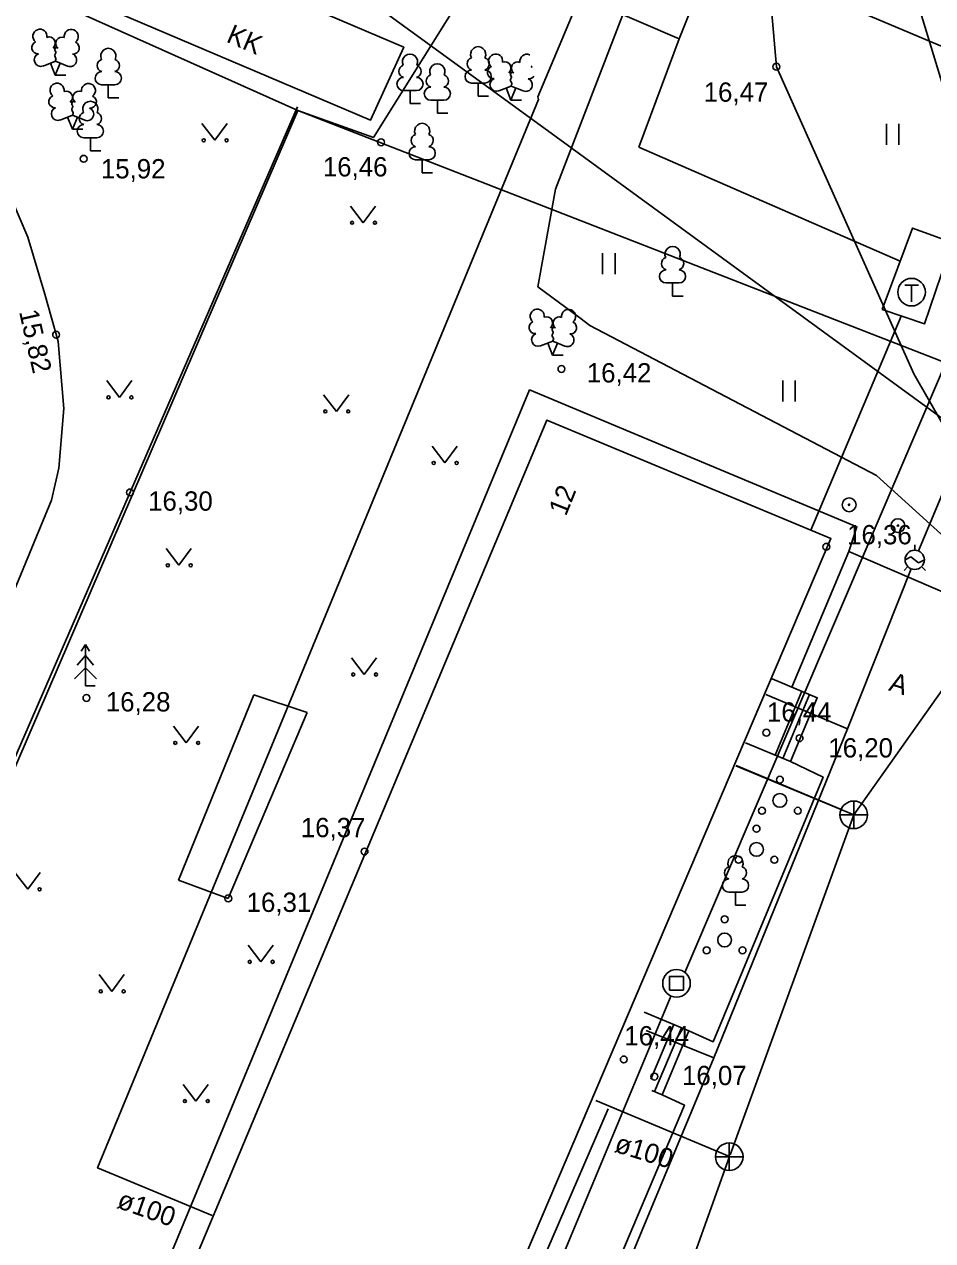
# Model space of a CAD drawing. Extents: x 713540 to 713867, y 6589774 to 6590061.
# Drawn here: x 713597.76 to 713630.69, y 6589871.64 to 6589915.75 of the extents above; entities that cross this region are included whole.
import ezdxf

# ---------------------------------------------------------------- set-up
doc = ezdxf.new("R2010")
doc.units = 0
for name, color, linetype in [('AED', 7, 'Continuous'), ('DKAEV', 7, 'Continuous'), ('HALJASTUS', 7, 'Continuous'), ('HOONE', 7, 'Continuous'), ('HOONEDET', 7, 'Continuous'), ('KKAEV', 7, 'Continuous'), ('KORGUS', 7, 'Continuous'), ('KTRASS', 7, 'Continuous'), ('MPKAABEL', 7, 'Continuous'), ('POST', 7, 'Continuous'), ('PUU', 7, 'Continuous'), ('SITRASS', 7, 'Continuous'), ('TEE', 7, 'Continuous'), ('TKAEV', 7, 'Continuous'), ('TORU NR', 7, 'Continuous'), ('TTRASS', 7, 'Continuous'), ('VTRASS', 7, 'Continuous'), ('По умолчанию', 7, 'Continuous'), ('Слой 1', 7, 'Continuous')]:
    doc.layers.add(name, color=color, linetype=linetype)

msp = doc.modelspace()

# ---------------------------------------------------------------- linework, layer by layer
at = {"layer": 'AED'}
msp.add_lwpolyline([(713539.965, 6589845.716), (713574.81, 6589843.66), (713577.71, 6589843.8), (713607.66, 6589912.76)], dxfattribs=at)
at = {"layer": 'DKAEV'}
for p, q in [((713621.15, 6589880.72), (713621.15, 6589881.22)), ((713621.15, 6589881.22), (713621.65, 6589881.22)), ((713621.65, 6589881.22), (713621.65, 6589880.72)), ((713621.65, 6589880.72), (713621.15, 6589880.72))]:
    msp.add_line(p, q, dxfattribs=at)
msp.add_circle((713621.4, 6589880.97), 0.5, dxfattribs=at)
at = {"layer": 'HALJASTUS'}
for p, q in [((713604.197, 6589912.147), (713604.66, 6589911.54)), ((713604.66, 6589911.54), (713605.106, 6589912.147)), ((713629.01, 6589912.138), (713629.01, 6589911.377)), ((713629.465, 6589912.138), (713629.465, 6589911.377)), ((713609.577, 6589909.157), (713610.04, 6589908.55)), ((713610.04, 6589908.55), (713610.486, 6589909.157)), ((713618.723, 6589907.449), (713618.723, 6589906.688)), ((713619.178, 6589907.449), (713619.178, 6589906.688)), ((713600.747, 6589902.827), (713601.21, 6589902.22)), ((713601.21, 6589902.22), (713601.656, 6589902.827)), ((713625.249, 6589902.836), (713625.249, 6589902.074)), ((713625.704, 6589902.836), (713625.704, 6589902.074)), ((713608.607, 6589902.317), (713609.07, 6589901.71)), ((713609.07, 6589901.71), (713609.516, 6589902.317)), ((713612.537, 6589900.447), (713613, 6589899.84)), ((713613, 6589899.84), (713613.446, 6589900.447)), ((713602.897, 6589896.737), (713603.36, 6589896.13)), ((713603.36, 6589896.13), (713603.806, 6589896.737)), ((713609.617, 6589892.777), (713610.08, 6589892.17)), ((713610.08, 6589892.17), (713610.526, 6589892.777)), ((713603.167, 6589890.297), (713603.63, 6589889.69)), ((713603.63, 6589889.69), (713604.076, 6589890.297)), ((713597.417, 6589884.987), (713597.88, 6589884.38)), ((713597.88, 6589884.38), (713598.326, 6589884.987)), ((713605.867, 6589882.357), (713606.33, 6589881.75)), ((713606.33, 6589881.75), (713606.776, 6589882.357)), ((713600.467, 6589881.287), (713600.93, 6589880.68)), ((713600.93, 6589880.68), (713601.376, 6589881.287)), ((713603.517, 6589877.307), (713603.98, 6589876.7)), ((713603.98, 6589876.7), (713604.426, 6589877.307))]:
    msp.add_line(p, q, dxfattribs=at)
for centre, radius in [((713604.259, 6589911.54), 0.055), ((713605.088, 6589911.54), 0.055), ((713609.639, 6589908.55), 0.055), ((713610.468, 6589908.55), 0.055), ((713600.809, 6589902.22), 0.055), ((713601.638, 6589902.22), 0.055), ((713608.669, 6589901.71), 0.055), ((713609.498, 6589901.71), 0.055), ((713612.599, 6589899.84), 0.055), ((713613.428, 6589899.84), 0.055), ((713602.959, 6589896.13), 0.055), ((713603.788, 6589896.13), 0.055), ((713609.679, 6589892.17), 0.055), ((713610.508, 6589892.17), 0.055), ((713603.229, 6589889.69), 0.055), ((713604.058, 6589889.69), 0.055), ((713625.147, 6589888.353), 0.125), ((713625.147, 6589887.603), 0.25), ((713624.497, 6589887.228), 0.125), ((713625.797, 6589887.228), 0.125), ((713624.3, 6589886.576), 0.125), ((713624.3, 6589885.826), 0.25), ((713623.65, 6589885.451), 0.125), ((713624.95, 6589885.451), 0.125), ((713598.308, 6589884.38), 0.055), ((713623.143, 6589883.292), 0.125), ((713623.143, 6589882.542), 0.25), ((713622.493, 6589882.167), 0.125), ((713623.793, 6589882.167), 0.125), ((713605.929, 6589881.75), 0.055), ((713606.758, 6589881.75), 0.055), ((713600.529, 6589880.68), 0.055), ((713601.358, 6589880.68), 0.055), ((713603.579, 6589876.7), 0.055), ((713604.408, 6589876.7), 0.055)]:
    msp.add_circle(centre, radius, dxfattribs=at)
at = {"layer": 'HOONE'}
for p, q in [((713630.036, 6589896.678), (713630.036, 6589896.875)), ((713629.686, 6589896.326), (713629.898, 6589896.432)), ((713629.898, 6589896.432), (713630.175, 6589896.224)), ((713630.175, 6589896.224), (713630.386, 6589896.33)), ((713629.789, 6589896.081), (713629.649, 6589895.941)), ((713630.284, 6589896.081), (713630.423, 6589895.941))]:
    msp.add_line(p, q, dxfattribs=at)
for points in [[(713621.704, 6589881.367), (713643.483, 6589932.26)], [(713599.692, 6589916.794), (713600.822, 6589919.474), (713611.512, 6589914.914), (713610.312, 6589912.274), (713599.692, 6589916.794)], [(713609.43, 6589917.22), (713616.586, 6589911.996), (713631.91, 6589900.81), (713633.77, 6589899.45), (713649.493, 6589887.937), (713658.68, 6589881.21), (713662.78, 6589860.48)], [(713591.47, 6589841.21), (713616.703, 6589901.396), (713627, 6589897.096), (713601.51, 6589837.26), (713591.47, 6589841.21)], [(713630.171, 6589896.651), (713631.91, 6589900.81)], [(713613.11, 6589855.07), (713617.81, 6589866.37), (713617.81, 6589866.38), (713621.135, 6589874.38), (713622.75, 6589878.27), (713627.6, 6589890.2), (713629.907, 6589896.003)], [(713623.903, 6589889.691), (713625.532, 6589889.01), (713626.502, 6589891.329), (713624.873, 6589892.01)], [(713624.636, 6589891.443), (713627.6, 6589890.2)], [(713589.21, 6589818.4), (713598.395, 6589830.514), (713600.619, 6589833.447), (713601.88, 6589835.11), (713609.6, 6589852.68), (713621.203, 6589880.532)], [(713620.505, 6589877.085), (713620.883, 6589876.927), (713621.853, 6589879.246), (713620.224, 6589879.927)], [(713620.306, 6589879.258), (713622.75, 6589878.27)]]:
    msp.add_lwpolyline(points, dxfattribs=at)
msp.add_circle((713630.036, 6589896.328), 0.35, dxfattribs=at)
at = {"layer": 'HOONEDET'}
for p, q in [((713625.948, 6589891.56), (713624.978, 6589889.241)), ((713626.225, 6589891.444), (713625.255, 6589889.126)), ((713621.299, 6589879.478), (713620.468, 6589877.49)), ((713621.576, 6589879.362), (713620.606, 6589877.043))]:
    msp.add_line(p, q, dxfattribs=at)
for points in [[(713625.586, 6589891.712), (713627.642, 6589896.627), (713627.941, 6589897.526), (713616.075, 6589902.488), (713590.52, 6589840.94), (713601.84, 6589836.21), (713604.17, 6589841.59)], [(713618.921, 6589876.423), (713614.93, 6589867.19)]]:
    msp.add_lwpolyline(points, dxfattribs=at)
at = {"layer": 'KKAEV'}
for p, q in [((713627.825, 6589886.581), (713627.825, 6589887.581)), ((713627.325, 6589887.081), (713628.325, 6589887.081)), ((713623.311, 6589874.182), (713623.311, 6589875.182)), ((713622.811, 6589874.682), (713623.811, 6589874.682))]:
    msp.add_line(p, q, dxfattribs=at)
for centre in [(713627.825, 6589887.081), (713623.311, 6589874.682)]:
    msp.add_circle(centre, 0.5, dxfattribs=at)
at = {"layer": 'KORGUS'}
for centre in [(713625.02, 6589914.21), (713610.69, 6589911.47), (713599.91, 6589910.87), (713598.91, 6589904.49), (713617.23, 6589903.25), (713601.59, 6589898.77), (713626.83, 6589896.8), (713600.01, 6589891.32), (713624.66, 6589890.06), (713625.86, 6589889.86), (713610.09, 6589885.75), (713605.15, 6589884.05), (713619.49, 6589878.21), (713620.6, 6589877.59)]:
    msp.add_circle(centre, 0.125, dxfattribs=at)
at = {"layer": 'KTRASS'}
msp.add_line((713618.35, 6589955.601), (713632.529, 6589908.642), dxfattribs=at)
for points in [[(713627.826, 6589887.076), (713633.446, 6589895.028)], [(713627.826, 6589887.076), (713623.556, 6589888.862)], [(713627.347, 6589887.285), (713623.559, 6589888.868)], [(713623.345, 6589874.747), (713627.826, 6589887.076)], [(713623.321, 6589874.689), (713618.481, 6589876.719)], [(713618.805, 6589862.047), (713623.321, 6589874.689)]]:
    msp.add_lwpolyline(points, dxfattribs=at)
at = {"layer": 'MPKAABEL'}
msp.add_lwpolyline([(713621.405, 6589921.156), (713617.009, 6589909.766), (713616.379, 6589906.228), (713617.893, 6589905.104), (713618.264, 6589904.829), (713628.654, 6589899.391), (713631.248, 6589897.024), (713632.991, 6589885.086), (713637.163, 6589875.703), (713640.145, 6589871.993), (713646.211, 6589866.173), (713649.924, 6589862.847), (713657.342, 6589851.294), (713662.171, 6589845.836), (713664.179, 6589844.049)], dxfattribs=at)
at = {"layer": 'POST'}
for centre, radius in [((713627.658, 6589898.324), 0.25), ((713627.658, 6589898.324), 0.0234), ((713629.429, 6589897.568), 0.25), ((713629.429, 6589897.568), 0.0234)]:
    msp.add_circle(centre, radius, dxfattribs=at)
at = {"layer": 'PUU'}
for p, q in [((713598.44, 6589914.235), (713598.885, 6589914.41)), ((713598.885, 6589914.41), (713599.325, 6589914.23)), ((713598.88, 6589913.9), (713598.705, 6589914.34)), ((713598.88, 6589913.9), (713599.06, 6589914.34)), ((713599.26, 6589913.9), (713598.88, 6589913.9)), ((713601.04, 6589913.555), (713600.56, 6589913.555)), ((713600.8, 6589913.08), (713600.8, 6589913.555)), ((713614.45, 6589913.615), (713613.97, 6589913.615)), ((713614.21, 6589913.14), (713614.21, 6589913.615)), ((713611.98, 6589913.345), (713611.5, 6589913.345)), ((713611.74, 6589912.87), (713611.74, 6589913.345)), ((713614.59, 6589913.14), (713614.21, 6589913.14)), ((713601.18, 6589913.08), (713600.8, 6589913.08)), ((713612.12, 6589912.87), (713611.74, 6589912.87)), ((713612.97, 6589912.995), (713612.49, 6589912.995)), ((713612.73, 6589912.52), (713612.73, 6589912.995)), ((713599.06, 6589912.275), (713599.505, 6589912.45)), ((713599.5, 6589911.94), (713599.325, 6589912.38)), ((713599.5, 6589911.94), (713599.68, 6589912.38)), ((713599.505, 6589912.45), (713599.945, 6589912.27)), ((713613.11, 6589912.52), (713612.73, 6589912.52)), ((713599.88, 6589911.94), (713599.5, 6589911.94)), ((713600.39, 6589911.635), (713599.91, 6589911.635)), ((713600.15, 6589911.16), (713600.15, 6589911.635)), ((713600.53, 6589911.16), (713600.15, 6589911.16)), ((713612.42, 6589910.835), (713611.94, 6589910.835)), ((713612.18, 6589910.36), (713612.18, 6589910.835)), ((713612.56, 6589910.36), (713612.18, 6589910.36)), ((713621.497, 6589906.369), (713621.017, 6589906.369)), ((713621.257, 6589905.894), (713621.257, 6589906.369)), ((713621.637, 6589905.894), (713621.257, 6589905.894)), ((713616.47, 6589904.085), (713616.915, 6589904.26)), ((713616.915, 6589904.26), (713617.355, 6589904.08)), ((713616.91, 6589903.75), (713616.735, 6589904.19)), ((713616.91, 6589903.75), (713617.09, 6589904.19)), ((713617.29, 6589903.75), (713616.91, 6589903.75)), ((713599.97, 6589893.26), (713599.82, 6589893.01)), ((713600.12, 6589893.01), (713599.97, 6589893.26)), ((713599.97, 6589893.26), (713599.97, 6589891.76)), ((713599.97, 6589892.86), (713599.67, 6589892.51)), ((713600.27, 6589892.51), (713599.97, 6589892.86)), ((713599.97, 6589892.41), (713599.57, 6589892.01)), ((713600.37, 6589892.01), (713599.97, 6589892.41)), ((713600.33, 6589891.76), (713599.97, 6589891.76)), ((713623.779, 6589884.28), (713623.299, 6589884.28)), ((713623.539, 6589883.805), (713623.539, 6589884.28)), ((713623.919, 6589883.805), (713623.539, 6589883.805))]:
    msp.add_line(p, q, dxfattribs=at)
for points in [[(713598.885, 6589914.905), (713598.865, 6589914.83), (713598.865, 6589914.81), (713598.875, 6589914.78), (713598.895, 6589914.745), (713598.9, 6589914.725), (713598.885, 6589914.69), (713598.86, 6589914.64), (713598.855, 6589914.615), (713598.86, 6589914.6), (713598.87, 6589914.57), (713598.905, 6589914.51), (713598.91, 6589914.49), (713598.905, 6589914.47), (713598.89, 6589914.435), (713598.885, 6589914.41)], [(713599.505, 6589912.945), (713599.485, 6589912.87), (713599.485, 6589912.85), (713599.495, 6589912.82), (713599.515, 6589912.785), (713599.52, 6589912.765), (713599.505, 6589912.73), (713599.48, 6589912.68), (713599.475, 6589912.655), (713599.48, 6589912.64), (713599.49, 6589912.61), (713599.525, 6589912.55), (713599.53, 6589912.53), (713599.525, 6589912.51), (713599.51, 6589912.475), (713599.505, 6589912.45)], [(713616.915, 6589904.755), (713616.895, 6589904.68), (713616.895, 6589904.66), (713616.905, 6589904.63), (713616.925, 6589904.595), (713616.93, 6589904.575), (713616.915, 6589904.54), (713616.89, 6589904.49), (713616.885, 6589904.465), (713616.89, 6589904.45), (713616.9, 6589904.42), (713616.935, 6589904.36), (713616.94, 6589904.34), (713616.935, 6589904.32), (713616.92, 6589904.285), (713616.915, 6589904.26)]]:
    msp.add_lwpolyline(points, dxfattribs=at)
for centre, radius, start, end in [((713598.323, 6589915.314), 0.256, 111.5027, 232.5173), ((713598.323, 6589915.314), 0.256, 350.4856, 111.5002), ((713598.658, 6589915.064), 0.224, 308.5041, 111.5725), ((713599.459, 6589915.305), 0.256, 67.6168, 188.6314), ((713599.459, 6589915.305), 0.256, 306.5997, 67.6143), ((713598.249, 6589914.903), 0.224, 111.4304, 274.4987), ((713598.884, 6589914.667), 0.237, 66.7655, 111.5015), ((713599.121, 6589915.059), 0.225, 67.7016, 230.5126), ((713599.526, 6589914.893), 0.224, 264.6183, 67.6866), ((713600.8, 6589914.6), 0.277, 332.5799, 207.4201), ((713614.21, 6589914.66), 0.277, 332.5799, 207.4201), ((713598.354, 6589914.458), 0.237, 111.5014, 291.5004), ((713599.415, 6589914.45), 0.237, 247.6166, 67.6155), ((713600.63, 6589914.253), 0.233, 109.0217, 253.1415), ((713600.97, 6589914.253), 0.233, 286.8508, 70.9859), ((713611.74, 6589914.39), 0.277, 332.5799, 207.4201), ((713614.04, 6589914.313), 0.233, 109.0217, 253.1415), ((713614.38, 6589914.313), 0.233, 286.8508, 70.9859), ((713600.563, 6589913.792), 0.238, 90.0016, 269.3953), ((713601.037, 6589913.792), 0.238, 270.6047, 89.9984), ((713611.57, 6589914.043), 0.233, 109.0217, 253.1415), ((713611.91, 6589914.043), 0.233, 286.8508, 70.9859), ((713612.73, 6589914.04), 0.277, 332.5799, 207.4201), ((713613.973, 6589913.852), 0.238, 90.0016, 269.3953), ((713614.447, 6589913.852), 0.238, 270.6047, 89.9984), ((713598.943, 6589913.354), 0.256, 111.5027, 232.5173), ((713598.943, 6589913.354), 0.256, 350.4856, 111.5002), ((713600.079, 6589913.345), 0.256, 67.6168, 188.6314), ((713600.079, 6589913.345), 0.256, 306.5997, 67.6143), ((713611.503, 6589913.582), 0.238, 90.0016, 269.3953), ((713611.977, 6589913.582), 0.238, 270.6047, 89.9984), ((713612.56, 6589913.693), 0.233, 109.0217, 253.1415), ((713612.9, 6589913.693), 0.233, 286.8508, 70.9859), ((713598.869, 6589912.943), 0.224, 111.4304, 274.4987), ((713599.278, 6589913.104), 0.224, 308.5041, 111.5725), ((713599.741, 6589913.099), 0.225, 67.7016, 230.5126), ((713600.146, 6589912.933), 0.224, 264.6183, 67.6866), ((713612.493, 6589913.232), 0.238, 90.0016, 269.3953), ((713612.967, 6589913.232), 0.238, 270.6047, 89.9984), ((713598.974, 6589912.498), 0.237, 111.5014, 291.5004), ((713599.504, 6589912.707), 0.237, 66.7655, 111.5015), ((713600.15, 6589912.68), 0.277, 332.5799, 207.4201), ((713600.035, 6589912.49), 0.237, 247.6166, 67.6155), ((713599.98, 6589912.333), 0.233, 109.0217, 253.1415), ((713600.32, 6589912.333), 0.233, 286.8508, 70.9859), ((713599.913, 6589911.872), 0.238, 90.0016, 269.3953), ((713600.387, 6589911.872), 0.238, 270.6047, 89.9984), ((713612.18, 6589911.88), 0.277, 332.5799, 207.4201), ((713612.01, 6589911.533), 0.233, 109.0217, 253.1415), ((713612.35, 6589911.533), 0.233, 286.8508, 70.9859), ((713611.943, 6589911.072), 0.238, 90.0016, 269.3953), ((713612.417, 6589911.072), 0.238, 270.6047, 89.9984), ((713621.257, 6589907.414), 0.277, 332.5799, 207.4201), ((713621.087, 6589907.067), 0.233, 109.0217, 253.1415), ((713621.427, 6589907.067), 0.233, 286.8508, 70.9859), ((713621.019, 6589906.606), 0.238, 90.0016, 269.3953), ((713621.494, 6589906.606), 0.238, 270.6047, 89.9984), ((713616.353, 6589905.164), 0.256, 111.5027, 232.5173), ((713616.353, 6589905.164), 0.256, 350.4856, 111.5002), ((713617.489, 6589905.155), 0.256, 67.6168, 188.6314), ((713617.489, 6589905.155), 0.256, 306.5997, 67.6143), ((713616.279, 6589904.753), 0.224, 111.4304, 274.4987), ((713616.688, 6589904.914), 0.224, 308.5041, 111.5725), ((713616.914, 6589904.517), 0.237, 66.7655, 111.5015), ((713617.151, 6589904.909), 0.225, 67.7016, 230.5126), ((713617.556, 6589904.743), 0.224, 264.6183, 67.6866), ((713616.384, 6589904.308), 0.237, 111.5014, 291.5004), ((713617.445, 6589904.3), 0.237, 247.6166, 67.6155), ((713623.539, 6589885.325), 0.277, 332.5799, 207.4201), ((713623.369, 6589884.977), 0.233, 109.0217, 253.1415), ((713623.709, 6589884.977), 0.233, 286.8508, 70.9859), ((713623.301, 6589884.517), 0.238, 90.0016, 269.3953), ((713623.776, 6589884.517), 0.238, 270.6047, 89.9984)]:
    msp.add_arc(centre, radius, start, end, dxfattribs=at)
at = {"layer": 'SITRASS'}
for points in [[(713680.76, 6589850.01), (713672.23, 6589848.51), (713669.283, 6589865.987), (713667.62, 6589875.84), (713665.21, 6589875.309), (713665.174, 6589875.301), (713663.67, 6589874.97), (713661.62, 6589885.51), (713653.61, 6589896.45), (713649.76, 6589901.81), (713649.429, 6589901.945), (713648.305, 6589902.402), (713638.16, 6589906.53), (713639.91, 6589911.24), (713638.2, 6589911.92), (713614.722, 6589921.827), (713596.94, 6589929.45), (713589.631, 6589932.637), (713589.097, 6589932.87), (713558.329, 6589946.285), (713549.9, 6589949.96), (713539.965, 6589954.262)], [(713622.526, 6589942.802), (713625.02, 6589914.21), (713630.01, 6589903.07), (713639.36, 6589886.76), (713642.3, 6589872.04), (713652.19, 6589865.47), (713653.052, 6589864.917), (713657.52, 6589862.05), (713661.076, 6589847.8), (713664.28, 6589834.96), (713666.33, 6589831.93), (713670.966, 6589832.394), (713671.39, 6589832.436), (713687.742, 6589834.073), (713694.81, 6589834.78), (713711.155, 6589837.134), (713711.376, 6589837.166), (713715.85, 6589837.81)]]:
    msp.add_lwpolyline(points, dxfattribs=at)
at = {"layer": 'TEE'}
for points in [[(713596.69, 6589910.81), (713597.88, 6589908.03), (713598.5, 6589905.96), (713598.98, 6589904.25), (713599.19, 6589901.81), (713599.01, 6589899.65), (713598.74, 6589898.49), (713576.64, 6589844.94)], [(713640.697, 6589886.755), (713637.729, 6589886.497), (713635.42, 6589893.287), (713627.642, 6589896.627)], [(713603.35, 6589884.71), (713606.08, 6589891.43)], [(713606.08, 6589891.43), (713608.01, 6589890.79)], [(713608.01, 6589890.79), (713605.15, 6589884.05)], [(713625.532, 6589889.01), (713626.714, 6589888.448), (713622.729, 6589878.854), (713621.853, 6589879.246)], [(713605.15, 6589884.05), (713603.35, 6589884.71)], [(713620.883, 6589876.927), (713621.688, 6589876.558), (713617.719, 6589867.155), (713615.791, 6589867.804)]]:
    msp.add_lwpolyline(points, dxfattribs=at)
at = {"layer": 'TKAEV'}
for p, q in [((713629.672, 6589906.284), (713630.172, 6589906.284)), ((713629.922, 6589905.684), (713629.922, 6589906.284))]:
    msp.add_line(p, q, dxfattribs=at)
msp.add_circle((713629.922, 6589906.034), 0.5, dxfattribs=at)
at = {"layer": 'TTRASS'}
for points in [[(713620.04, 6589911.29), (713621.5, 6589915.22), (713632.9, 6589943.77)], [(713594.43, 6589927.17), (713595.41, 6589926.49), (713615.482, 6589917.82), (713621.5, 6589915.22)], [(713620.04, 6589911.29), (713629.51, 6589907.16)], [(713628.85, 6589905.4), (713629.96, 6589908.36), (713631.39, 6589907.84), (713630.39, 6589904.88), (713628.85, 6589905.4)], [(713626.266, 6589897.402), (713629.55, 6589905.16)]]:
    msp.add_lwpolyline(points, dxfattribs=at)
at = {"layer": 'VTRASS'}
msp.add_lwpolyline([(713630.143, 6589945.841), (713616.373, 6589913.119), (713616.392, 6589913.021), (713600.41, 6589874.28), (713604.57, 6589872.55)], dxfattribs=at)
at = {"layer": 'По умолчанию'}
for p, q in [((713614.96, 6589913.335), (713615.405, 6589913.51)), ((713615.4, 6589913), (713615.225, 6589913.44)), ((713615.4, 6589913), (713615.58, 6589913.44)), ((713615.405, 6589913.51), (713615.845, 6589913.33)), ((713615.78, 6589913), (713615.4, 6589913))]:
    msp.add_line(p, q, dxfattribs=at)
msp.add_lwpolyline([(713615.405, 6589914.005), (713615.385, 6589913.93), (713615.385, 6589913.91), (713615.395, 6589913.88), (713615.415, 6589913.845), (713615.42, 6589913.825), (713615.405, 6589913.79), (713615.38, 6589913.74), (713615.375, 6589913.715), (713615.38, 6589913.7), (713615.39, 6589913.67), (713615.425, 6589913.61), (713615.43, 6589913.59), (713615.425, 6589913.57), (713615.41, 6589913.535), (713615.405, 6589913.51)], dxfattribs=at)
for centre, radius, start, end in [((713614.843, 6589914.414), 0.256, 111.5027, 232.5173), ((713614.843, 6589914.414), 0.256, 350.4856, 111.5002), ((713615.979, 6589914.405), 0.256, 67.6168, 188.6314), ((713615.979, 6589914.405), 0.256, 65.3982, 67.6143), ((713614.769, 6589914.003), 0.224, 111.4304, 274.4987), ((713615.178, 6589914.164), 0.224, 308.5041, 111.5725), ((713615.404, 6589913.767), 0.237, 66.7655, 111.5015), ((713615.641, 6589914.159), 0.225, 67.7016, 230.5126), ((713615.979, 6589914.405), 0.256, 306.5997, 316.0737), ((713616.046, 6589913.993), 0.224, 55.6871, 67.6866), ((713614.874, 6589913.558), 0.237, 111.5014, 291.5004), ((713615.935, 6589913.55), 0.237, 247.6166, 67.6155), ((713616.046, 6589913.993), 0.224, 264.6183, 325.7849)]:
    msp.add_arc(centre, radius, start, end, dxfattribs=at)
at = {"layer": 'Слой 1'}
for points in [[(713573.6, 6589964.85), (713619.06, 6589944.46), (713608.85, 6589919.78), (713613.96, 6589917.31), (713610.41, 6589911.64), (713607.67, 6589912.62), (713560.07, 6589933.92)], [(713577.92, 6589843.53), (713607.67, 6589912.62), (713633.95, 6589902.38), (713631.47, 6589895.07), (713635.67, 6589892.95), (713640.88, 6589865.96), (713628.08, 6589863.38), (713615.46, 6589827.79)]]:
    msp.add_lwpolyline(points, close=True, dxfattribs=at)

# ---------------------------------------------------------------- texts
at = {"layer": 'HOONE'}
for s, rotation, p in [('KK', 336.6204, (713605.042, 6589915.125)), ('12', 68.0724, (713617.391, 6589897.885))]:
    msp.add_text(s, height=0.7, rotation=rotation, dxfattribs=at).set_placement(p)
at = {"layer": 'KORGUS'}
for s, p in [('16,47', (713622.386, 6589912.94)), ('16,46', (713608.58, 6589910.23)), ('15,92', (713600.533, 6589910.16)), ('16,42', (713618.148, 6589902.76)), ('16,30', (713602.245, 6589898.11)), ('16,36', (713627.585, 6589896.89)), ('16,28', (713600.712, 6589890.83)), ('16,44', (713624.679, 6589890.46)), ('16,20', (713626.905, 6589889.16)), ('16,37', (713607.781, 6589886.27)), ('16,31', (713605.817, 6589883.56)), ('16,44', (713619.509, 6589878.72)), ('16,07', (713621.601, 6589877.28))]:
    msp.add_text(s, height=0.7, dxfattribs=at).set_placement(p)
msp.add_text('15,82', height=0.7, rotation=282.7143, dxfattribs=at).set_placement((713597.563, 6589905.327))
at = {"layer": 'TEE'}
msp.add_text('A', height=0.7, rotation=342.656, dxfattribs=at).set_placement((713629.059, 6589891.599))
at = {"layer": 'TORU NR'}
for rotation, p in [(342.8083, (713619.109, 6589874.874)), (340.4975, (713601.073, 6589872.845))]:
    msp.add_text('ø100', height=0.7, rotation=rotation, dxfattribs=at).set_placement(p)

doc.saveas('drawing.dxf')
